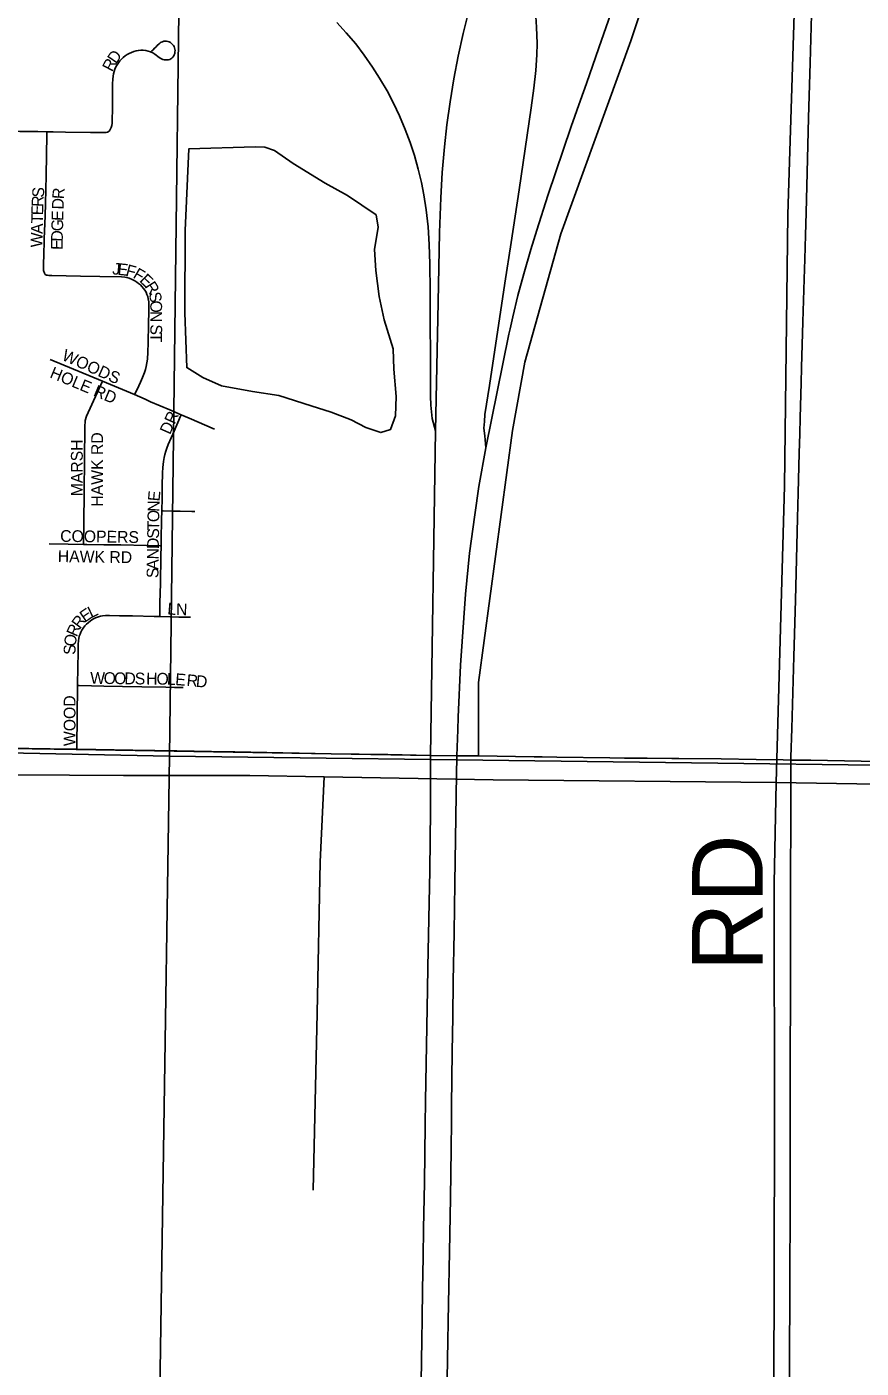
# Model space of a CAD drawing. Extents: x 1443599 to 1910620, y 1028088 to 1361369.
# Drawn here: x 1659299 to 1662843, y 1282415 to 1288109 of the extents above; entities that cross this region are included whole.
import ezdxf

# ---------------------------------------------------------------- set-up
doc = ezdxf.new("R2010")
doc.units = 0
for name, color, linetype in [('GM_X_City_Street', 7, 'Continuous'), ('GM_X_City_Street_Text', 7, 'Continuous'), ('GM_X_Corporation', 7, 'Continuous'), ('GM_X_County_Road', 7, 'Continuous'), ('GM_X_Interstate_Route', 7, 'Continuous'), ('GM_X_Minor_Lake', 7, 'Continuous'), ('GM_X_Minor_River', 7, 'Continuous'), ('GM_X_Section', 7, 'Continuous'), ('GM_X_Township_Road', 7, 'Continuous'), ('GM_X_Township_Road_Text', 7, 'Continuous')]:
    doc.layers.add(name, color=color, linetype=linetype)

msp = doc.modelspace()

# ---------------------------------------------------------------- linework, layer by layer
at = {"layer": 'GM_X_City_Street'}
for points in [[(1659384.2, 1287663.7), (1659411.1, 1287662.9), (1659463.5, 1287661.8), (1659570, 1287660.6), (1659617.8, 1287660.1), (1659627.4, 1287660.2), (1659636.5, 1287661.2), (1659641.7, 1287662.6), (1659644.1, 1287663.8), (1659648.4, 1287667.1), (1659652.1, 1287671.3), (1659655, 1287676.2), (1659657.3, 1287681.7), (1659659.7, 1287690.6), (1659661, 1287699.8), (1659661.5, 1287712.6), (1659662.5, 1287761.4), (1659663.6, 1287814.3), (1659663.2, 1287866.8), (1659664.1, 1287886.8), (1659665.5, 1287900.2), (1659667.2, 1287910.3), (1659669.8, 1287920.2), (1659673.3, 1287929.9), (1659677.7, 1287939.2), (1659682.7, 1287948.1), (1659688.3, 1287956.6), (1659694.5, 1287964.7), (1659701.4, 1287972.3), (1659708.9, 1287979.4), (1659716.9, 1287985.8), (1659725.3, 1287991.6), (1659734.3, 1287996.6), (1659743.6, 1288000.9), (1659753.2, 1288004.3), (1659763.2, 1288007), (1659773.3, 1288008.9), (1659783.6, 1288009.8), (1659793.9, 1288009.7), (1659804.2, 1288008.7), (1659814.4, 1288006.7), (1659824.3, 1288003.4), (1659833.7, 1287998.8), (1659842.4, 1287993.4), (1659861, 1287979.7), (1659868.9, 1287974.8), (1659877.2, 1287971.1), (1659882.9, 1287969.5), (1659888.6, 1287968.7), (1659894.5, 1287968.7), (1659900.2, 1287969.5), (1659905.8, 1287971.2), (1659910.9, 1287973.7), (1659915.6, 1287977), (1659919.6, 1287981.1), (1659922.9, 1287985.8), (1659925.4, 1287991), (1659927.2, 1287996.6), (1659928.2, 1288002.5), (1659928.5, 1288008.4), (1659928.1, 1288014.2), (1659926.8, 1288019.9), (1659924.6, 1288025.3), (1659921.7, 1288030.4), (1659918.1, 1288035), (1659913.9, 1288039.1), (1659909.1, 1288042.5), (1659903.9, 1288045.2), (1659898.4, 1288047.1), (1659892.7, 1288048.2), (1659886.9, 1288048.5), (1659881.1, 1288047.8), (1659875.5, 1288046.3), (1659870.1, 1288044), (1659865.1, 1288040.9), (1659860.6, 1288037.2), (1659852.7, 1288029.6), (1659846.8, 1288023.6), (1659841.8, 1288018.4), (1659835.3, 1288011.8), (1659829, 1288005.4)], [(1658176.1, 1287649.7), (1658302.5, 1287647.1), (1658464.3, 1287643.7), (1658556.3, 1287643.4), (1658634.9, 1287642.8), (1658677.5, 1287643.4), (1658703.5, 1287644.6), (1658729.5, 1287647), (1658758.6, 1287650.8), (1658859.2, 1287666.2), (1658885.5, 1287669.2), (1658911.8, 1287670.8), (1658941.6, 1287671.6), (1658974.5, 1287671.4), (1659069.8, 1287669), (1659187.9, 1287666.9), (1659269.9, 1287665.1), (1659345.4, 1287664.7), (1659384.2, 1287663.7)], [(1659377.6, 1287058.6), (1659375.6, 1287061.2), (1659374.1, 1287063.6), (1659372.3, 1287067.2), (1659371.3, 1287070.7), (1659370.6, 1287074.6), (1659370.6, 1287081.4), (1659370.3, 1287088.8), (1659370.6, 1287111.3), (1659370.9, 1287133.2), (1659372.9, 1287208.9), (1659376.7, 1287307.5), (1659379.1, 1287360), (1659381.6, 1287478.4), (1659384.1, 1287650.8), (1659384.2, 1287663.7)], [(1659756.8, 1286548.7), (1659758.6, 1286552.5), (1659774.3, 1286585.7), (1659781.7, 1286601.5), (1659790.6, 1286620.3), (1659799, 1286641.7), (1659803, 1286654.2), (1659806.4, 1286666.9), (1659809.4, 1286683), (1659811.4, 1286699.2), (1659813.4, 1286728.7), (1659815.1, 1286768), (1659816.1, 1286846.8), (1659817.7, 1286902.5), (1659817.9, 1286925.5), (1659816.9, 1286941.9), (1659815, 1286954.9), (1659812.7, 1286964.4), (1659809.5, 1286973.7), (1659805.3, 1286982.7), (1659800.3, 1286991.1), (1659794.5, 1286999.1), (1659788.2, 1287006.6), (1659781.4, 1287013.7), (1659774, 1287020.2), (1659766.1, 1287026.1), (1659757.7, 1287031.3), (1659746, 1287037.2), (1659733.8, 1287042), (1659724.3, 1287044.7), (1659714.7, 1287046.5), (1659701.6, 1287047.8), (1659609.7, 1287050.1), (1659527.7, 1287051.2), (1659405.2, 1287054.4), (1659392.3, 1287054.4), (1659387.3, 1287054.9), (1659382.8, 1287055.8), (1659380.1, 1287056.8), (1659377.6, 1287058.6)], [(1659398.2, 1286697.2), (1659620.6, 1286605.1)], [(1659539.6, 1285911.5), (1659539.7, 1285918), (1659540.2, 1285943.4), (1659540.6, 1285972.1), (1659541, 1285999.3), (1659545.9, 1286410), (1659547, 1286438.7), (1659552.4, 1286456.7), (1659620.6, 1286605.1)], [(1659620.6, 1286605.1), (1659756.8, 1286548.7)], [(1659756.8, 1286548.7), (1659801.1, 1286528.5), (1659825, 1286517.5), (1659906.5, 1286482.8), (1659954, 1286462.2)], [(1659872.5, 1286054.6), (1659873.6, 1286107.9), (1659874.3, 1286160.5), (1659875.8, 1286216.2), (1659876.9, 1286238.4), (1659877.7, 1286251), (1659879.5, 1286264.8), (1659882.1, 1286281), (1659885.1, 1286294.4), (1659889, 1286307.9), (1659893.4, 1286320.5), (1659899.8, 1286335.9), (1659924.3, 1286393.3), (1659951.5, 1286456.5), (1659954, 1286462.2)], [(1659954, 1286462.2), (1659987.9, 1286447.5), (1660096.9, 1286402)], [(1659869.1, 1285905.6), (1659869.7, 1285933.8), (1659871.7, 1286015.9), (1659872.5, 1286054.6)], [(1659872.5, 1286054.6), (1659877.5, 1286054.6), (1659922.6, 1286053.8), (1659950.9, 1286053.4), (1659999.4, 1286052.6), (1660012.5, 1286052.6)], [(1659393.7, 1285914.8), (1659475.4, 1285913.2), (1659539.6, 1285911.5)], [(1659539.6, 1285911.5), (1659553.9, 1285911.2), (1659626.8, 1285910.5), (1659697.8, 1285909.8), (1659808, 1285907.1), (1659866, 1285905.7), (1659869.1, 1285905.6)], [(1659863.6, 1285605.6), (1659863.7, 1285614.5), (1659864.3, 1285664.6), (1659866.4, 1285746.7), (1659868.1, 1285861.6), (1659869.1, 1285905.6)], [(1659514.7, 1285312.8), (1659515.8, 1285393), (1659516.6, 1285452), (1659517.3, 1285487.9), (1659518.5, 1285503.9), (1659519.9, 1285513.2), (1659522.1, 1285522.4), (1659525.1, 1285531.3), (1659528.7, 1285540), (1659533.1, 1285548.3), (1659538.1, 1285556.3), (1659545.8, 1285566.3), (1659552.2, 1285573.2), (1659559.1, 1285579.6), (1659569.1, 1285587.4), (1659579.8, 1285594.2), (1659590.9, 1285600.1), (1659599.7, 1285603.6), (1659611.7, 1285607.2), (1659621, 1285609), (1659633.5, 1285610.4), (1659649.6, 1285610.7), (1659692.7, 1285609.7), (1659747.8, 1285608.5), (1659839.5, 1285606.4), (1659863.6, 1285605.6)], [(1659863.6, 1285605.6), (1659908.3, 1285604.4), (1659944.4, 1285603.5), (1659993.7, 1285603.7)], [(1659511, 1285043.4), (1659511.1, 1285051.8), (1659514.7, 1285312.8)], [(1659514.7, 1285312.8), (1659521.5, 1285312.7), (1659626.1, 1285311), (1659704.9, 1285309.4), (1659787, 1285307.8), (1659890.2, 1285305.7), (1659926.4, 1285304.9), (1659963.3, 1285304.1)]]:
    msp.add_lwpolyline(points, dxfattribs=at)
at = {"layer": 'GM_X_Corporation'}
msp.add_lwpolyline([(1662296.7, 1289337.9), (1661863.7, 1288050), (1661566.8, 1287230.7), (1661414.7, 1286685.8), (1661361.4, 1286396.2), (1661217.1, 1285325.5), (1661217.8, 1285014.3), (1661140.2, 1285014.1), (1661013.9, 1285016.2), (1660592.2, 1285023.6), (1659509.4, 1285041.1), (1658572.2, 1285056.2)], dxfattribs=at)
at = {"layer": 'GM_X_County_Road'}
for points in [[(1658572.2, 1285056.2), (1658683.1, 1285054.8), (1658830.7, 1285053), (1658994.1, 1285051), (1659217.4, 1285047.6), (1659397.8, 1285044.9), (1659511, 1285043.4)], [(1659511, 1285043.4), (1659512.7, 1285043.4), (1659749, 1285039.4), (1659936.1, 1285036.3), (1660083.8, 1285033.3), (1660182.2, 1285031.1), (1660592.2, 1285023.6), (1660710.3, 1285021.6), (1660831.8, 1285019.7), (1661012.9, 1285016.2), (1661124.8, 1285014.4), (1661133.2, 1285014.2)], [(1661133.2, 1285014.2), (1661140.2, 1285014.1), (1661217.8, 1285014.3)], [(1661217.8, 1285014.3), (1661454.2, 1285010.5), (1661487.1, 1285010.4), (1661549.4, 1285009.4), (1661775.7, 1285005.6), (1661838.1, 1285005.4), (1661933.3, 1285004.5), (1662038.3, 1285003.3), (1662068.3, 1285003.1)], [(1662068.3, 1285003.1), (1662248.4, 1285001.9), (1662396.2, 1284999.7), (1662511, 1284997.4), (1662543.8, 1284996.9)], [(1662543.8, 1284996.9), (1662629.2, 1284995.6), (1662842.5, 1284992.7), (1663000.1, 1284990.2), (1663213.5, 1284986.7), (1663472.8, 1284982.8), (1663617.2, 1284981), (1663787.9, 1284978.1), (1664027.5, 1284975.2), (1664283.6, 1284972.4), (1664444.4, 1284969.8), (1664716.9, 1284966), (1664867.8, 1284963.9), (1665045.1, 1284961.8), (1665186.2, 1284959.3), (1665475.1, 1284956.7), (1665672.1, 1284953.2), (1665823, 1284951.4), (1665915.2, 1284952.2)]]:
    msp.add_lwpolyline(points, dxfattribs=at)
at = {"layer": 'GM_X_Interstate_Route'}
for points in [[(1661346.6, 1286804.3), (1661351.4, 1286827.9), (1661363.1, 1286877.6), (1661384.7, 1286968.6), (1661410, 1287060.5), (1661439.6, 1287164.8), (1661464.6, 1287246.5), (1661512.4, 1287393.4), (1661611.5, 1287685.8), (1661650.7, 1287797.4), (1661675.6, 1287868.7), (1661729.1, 1288020.4), (1661838.6, 1288337)], [(1660971.2, 1282177.5), (1660976.4, 1282535.3), (1660977.6, 1282623.9), (1660979.5, 1282748.6), (1660982.2, 1282886.5), (1660984.5, 1283008), (1660987.6, 1283201.7), (1660991, 1283447.8), (1660992.9, 1283549.6), (1661001, 1284022.3), (1661002.6, 1284117.4), (1661010.2, 1284527.7), (1661013.9, 1284783.8), (1661012.9, 1285016.2), (1661034.8, 1286394.2), (1661045.9, 1286940.7), (1661051.8, 1287236), (1661056.8, 1287383.6), (1661063.4, 1287491.6), (1661072.7, 1287599.4), (1661083.1, 1287693.9), (1661096.7, 1287791.3), (1661112.9, 1287888.3), (1661131.6, 1287985), (1661152.7, 1288081.2), (1661176.3, 1288176.9)], [(1661034.8, 1286394.2), (1661020.9, 1286447), (1661015.3, 1286502.6), (1661013.1, 1286541.6), (1661013, 1286577.2), (1661012.7, 1286987.7), (1661011.2, 1287102.6), (1661008.4, 1287184.7), (1661003.3, 1287260.1), (1660995.4, 1287331.9), (1660985.4, 1287396.8), (1660975.2, 1287448.3), (1660961.4, 1287505.8), (1660945.2, 1287562.6), (1660926.9, 1287618.8), (1660906.1, 1287674.1), (1660881.7, 1287731.6), (1660856.3, 1287785), (1660828.9, 1287837.3), (1660797.6, 1287891.3), (1660767.5, 1287938.4), (1660731.8, 1287989.5), (1660695.9, 1288036.5), (1660656, 1288084.4), (1660616, 1288128)], [(1661249.1, 1286322.8), (1661243.9, 1286373), (1661240.6, 1286405.3), (1661242.6, 1286433.8), (1661244.8, 1286463.3), (1661264.2, 1286586.6), (1661329.8, 1287021.6), (1661356, 1287193.6), (1661389.9, 1287417.5), (1661440.7, 1287764.9), (1661452.1, 1287849.5), (1661460.2, 1287924.5), (1661464.7, 1287990), (1661466.3, 1288039.2), (1661464.4, 1288108.1), (1661460.8, 1288153.9)], [(1661249.1, 1286322.8), (1661346.6, 1286804.3)], [(1661128.9, 1285125.7), (1661130.9, 1285178.5), (1661140.6, 1285400.1), (1661162.2, 1285700.8), (1661179.6, 1285875.4), (1661201.1, 1286037.4), (1661218.4, 1286158), (1661249.1, 1286322.8)], [(1661124.8, 1285014.4), (1661128.9, 1285125.7)], [(1661081.7, 1282180), (1661086.4, 1282455.7), (1661087.6, 1282527.9), (1661088.8, 1282613.2), (1661095.2, 1282984.1), (1661097.8, 1283138.4), (1661100.8, 1283345.2), (1661102.2, 1283463.3), (1661103, 1283529), (1661105.7, 1283758.8), (1661107.7, 1283906.5), (1661110.1, 1284057.5), (1661114, 1284264.3), (1661117.3, 1284474.4), (1661123.2, 1284848.5), (1661124.8, 1285014.4)]]:
    msp.add_lwpolyline(points, dxfattribs=at)
at = {"layer": 'GM_X_Minor_Lake'}
for points in [[(1660268.2, 1287600.4), (1659986.5, 1287591.2), (1659972.1, 1287244.7), (1659969.6, 1286895.8), (1659978, 1286663), (1660046.8, 1286621.2), (1660125.8, 1286585.2), (1660256.9, 1286562)], [(1660256.9, 1286562), (1660369.4, 1286544.7), (1660506.5, 1286500.9), (1660591.9, 1286473.8), (1660677.2, 1286440.6), (1660738.6, 1286407.8), (1660802.2, 1286387), (1660844.2, 1286400.5), (1660864.9, 1286458.3), (1660868, 1286540.5), (1660857.5, 1286656.8), (1660854.7, 1286743), (1660816.4, 1286865.7), (1660795.7, 1286964.2), (1660781.2, 1287074.6), (1660776.4, 1287164.8), (1660791.6, 1287258.8), (1660782.3, 1287311), (1660661.7, 1287392.7), (1660566.6, 1287445.9), (1660430.1, 1287529.8), (1660351, 1287584.9), (1660309.9, 1287599.1), (1660268.2, 1287600.4)]]:
    msp.add_lwpolyline(points, dxfattribs=at)
at = {"layer": 'GM_X_Minor_River'}
for points in [[(1662457.6, 1280248.6), (1662467.8, 1281186.2), (1662462.9, 1282037.9), (1662472.2, 1282294.3), (1662475, 1283424.4), (1662472.7, 1284474.4), (1662482.2, 1284901.2), (1662516.6, 1286159.1), (1662531.6, 1287313.1), (1662566.1, 1288432.9), (1662601.9, 1289646.8), (1662612, 1290117.5)], [(1658564.8, 1284938.9), (1659710.3, 1284931), (1660246.7, 1284931.1)], [(1660246.7, 1284931.1), (1660561.8, 1284925.2), (1661279.6, 1284912.2), (1662482.2, 1284901.2), (1663593, 1284883.2), (1664679.9, 1284873.6), (1665236.3, 1284868.7), (1665904.4, 1284858.3)], [(1660515, 1283170.4), (1660532.7, 1283921.6), (1660545.1, 1284564.7), (1660561.8, 1284925.2)]]:
    msp.add_lwpolyline(points, dxfattribs=at)
at = {"layer": 'GM_X_Section'}
for points in [[(1654653.2, 1290449.2), (1659972.3, 1290315.2), (1659904.5, 1285013.3), (1654531.2, 1285124)], [(1659972.3, 1290315.2), (1665325.3, 1290300.7), (1665226.5, 1284945), (1659904.5, 1285013.3)], [(1654531.2, 1285124), (1659904.5, 1285013.3), (1659824.7, 1279707.5), (1654378.7, 1279769.3)], [(1659904.5, 1285013.3), (1665226.5, 1284945), (1665130.3, 1279641.4), (1659824.7, 1279707.5)]]:
    msp.add_lwpolyline(points, close=True, dxfattribs=at)
at = {"layer": 'GM_X_Township_Road'}
for points in [[(1662543.8, 1284996.9), (1662544.1, 1285009.3), (1662548, 1285130.9), (1662551.3, 1285232.5), (1662556.7, 1285435.7), (1662563.1, 1285675.6), (1662572.6, 1286023.5), (1662574.8, 1286131.8), (1662579.8, 1286299.2), (1662582.1, 1286381.3), (1662584, 1286450.2), (1662587.7, 1286597.9), (1662589.4, 1286663.5), (1662595.1, 1286857.2), (1662600.1, 1287037.7), (1662603.2, 1287123), (1662606.6, 1287224.8), (1662609.1, 1287319.9), (1662612.8, 1287490.6), (1662619.1, 1287723.7), (1662626, 1287956.7), (1662631.5, 1288160.2)], [(1662537.4, 1282231.5), (1662538.5, 1282448.2), (1662539.6, 1282747), (1662539.9, 1282884.9), (1662540.3, 1283006.4), (1662540.3, 1283334.7), (1662540.8, 1283452.9), (1662541.3, 1283718.9), (1662542.8, 1284017.6), (1662543, 1284221.2), (1662542.6, 1284500.3), (1662543.7, 1284743.3), (1662543.8, 1284848.3), (1662543.4, 1284976.5), (1662543.8, 1284996.9)]]:
    msp.add_lwpolyline(points, dxfattribs=at)

# ---------------------------------------------------------------- texts
at = {"layer": 'GM_X_City_Street_Text'}
for s, rotation, p in [('D', 55.9947, (1659678.6, 1287949.3)), ('R', 61.9575, (1659660.7, 1287915.5)), ('R', 87.157, (1659369, 1287343.9)), ('S', 86.0351, (1659371, 1287383.1)), ('D', 87.726, (1659455.1, 1287333.2)), ('R', 86.5252, (1659456.9, 1287376.9)), ('E', 88.663, (1659368.2, 1287309)), ('E', 88.4422, (1659453.8, 1287285)), ('A', 88.6449, (1659366.4, 1287229.8)), ('T', 88.6341, (1659367.4, 1287273.8)), ('G', 88.7104, (1659452.8, 1287241.1)), ('W', 88.6549, (1659365, 1287172.6)), ('D', 88.7429, (1659451.8, 1287197.1)), ('E', 88.716, (1659451, 1287161.9)), ('J', 354.9678, (1659661.1, 1287058.6)), ('E', 354.0882, (1659682.9, 1287056.7)), ('F', 345.6457, (1659716, 1287053.4)), ('F', 329.5095, (1659746.6, 1287046.1)), ('E', 316.3718, (1659774.5, 1287030)), ('R', 302.5923, (1659798, 1287008.2)), ('S', 279.4668, (1659817.4, 1286979.8)), ('O', 271.0055, (1659823.1, 1286947)), ('N', 270, (1659823.8, 1286903.2)), ('S', 269.9956, (1659823.8, 1286846)), ('T', 269.9956, (1659823.8, 1286810.8)), ('WOODS', 335.925, (1659444.3, 1286697)), ('HOLE RD', 337.3074, (1659393.3, 1286622.1)), ('DR', 66.0307, (1659907, 1286375.4)), ('MARSH', 90, (1659536.6, 1286116.4)), ('HAWK RD', 90, (1659622.6, 1286072.4)), ('E', 84.8575, (1659862.7, 1286093.5)), ('N', 89.137, (1659862.1, 1286050.5)), ('O', 89.1256, (1659861.4, 1286006.5)), ('T', 89.1257, (1659860.9, 1285971.3)), ('COOPERS', 359.0898, (1659440.6, 1285923.4)), ('S', 89.1412, (1659860.3, 1285936.1)), ('D', 89.1256, (1659859.7, 1285892.1)), ('HAWK RD', 359.1322, (1659430.4, 1285837.4)), ('A', 89.137, (1659858.3, 1285804.1)), ('N', 89.1256, (1659859, 1285848.1)), ('S', 89.1257, (1659857.8, 1285768.9)), ('R', 53.5138, (1659525.2, 1285550.5)), ('E', 34.804, (1659545.7, 1285579.3)), ('L', 26.0519, (1659572.8, 1285598.4)), ('L', 355.4315, (1659894.5, 1285615.4)), ('N', 358.4209, (1659932.3, 1285612.4)), ('R', 66.4443, (1659510.9, 1285516.8)), ('O', 82.4169, (1659506, 1285476.7)), ('S', 89.4262, (1659505.8, 1285443.1)), ('W', 359.2771, (1659568.1, 1285320.6)), ('O', 359.272, (1659625.3, 1285319.9)), ('O', 359.2786, (1659669.3, 1285319.3)), ('D', 359.2568, (1659713.3, 1285318.8)), ('S', 359.2795, (1659757.3, 1285318.2)), ('H', 359.272, (1659805.7, 1285317.6)), ('O', 359.272, (1659849.7, 1285317.1)), ('L', 358.1964, (1659893.5, 1285316.5)), ('E', 355.5699, (1659928, 1285315.4)), ('R', 354.7968, (1659976.1, 1285311.6)), ('D', 354.8124, (1660015.6, 1285308)), ('WOOD', 90, (1659505.8, 1285056))]:
    msp.add_text(s, height=50, rotation=rotation, dxfattribs=at).set_placement(p)
at = {"layer": 'GM_X_Township_Road_Text'}
msp.add_text('RD', height=300, rotation=90, dxfattribs=at).set_placement((1662424.4, 1284101.2))

doc.saveas('drawing.dxf')
